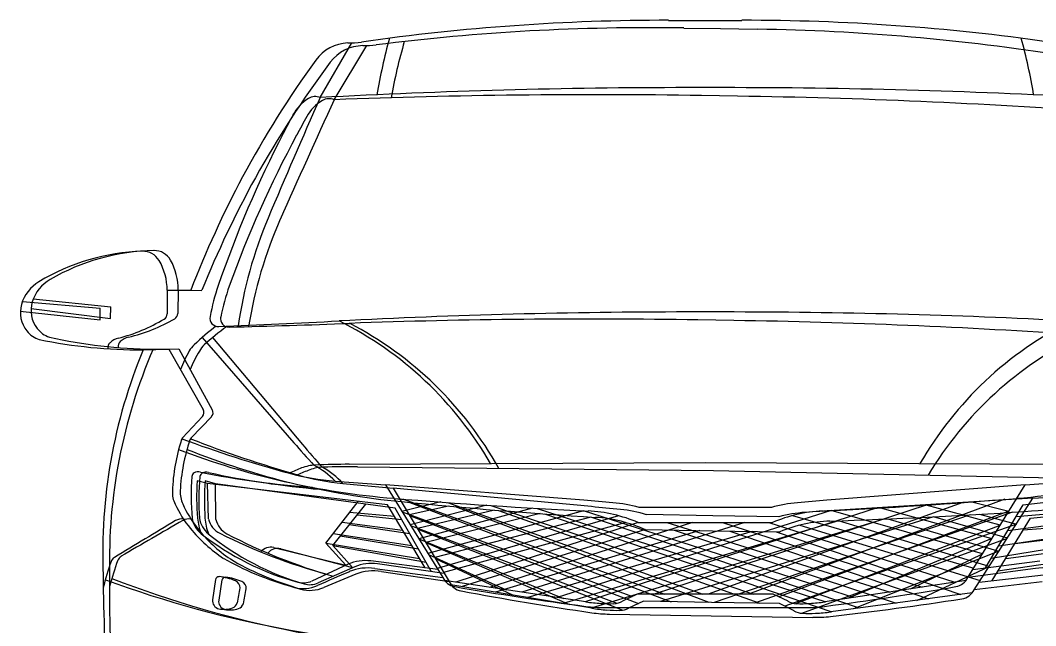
# Model space of a CAD drawing. Extents: x 10133 to 2270741, y 5363 to 1733450.
# Drawn here: x 33414.6 to 33516.7, y 8444.3 to 8505.1 of the extents above; entities that cross this region are included whole.
import ezdxf

# ---------------------------------------------------------------- set-up
doc = ezdxf.new("R2010")
doc.units = 0
doc.layers.add('StdDetailLabel', color=7, linetype='Continuous')

msp = doc.modelspace()

# ---------------------------------------------------------------- linework, layer by layer
at = {"layer": 'StdDetailLabel'}
for p, q in [((33444.8, 8497.36), (33447.99, 8502.85)), ((33446.21, 8497.15), (33449.48, 8502.58)), ((33429.41, 8478), (33429.41, 8475.64)), ((33429.41, 8478), (33431.78, 8478)), ((33430.51, 8478.03), (33430.47, 8475.67)), ((33430.51, 8478.03), (33432.89, 8477.99)), ((33414.87, 8476.88), (33422.67, 8476.21)), ((33415.95, 8477.14), (33423.74, 8476.35)), ((33414.65, 8475.91), (33422.67, 8475.02)), ((33415.73, 8476.17), (33423.72, 8475.16)), ((33422.67, 8475.02), (33422.67, 8476.21)), ((33423.72, 8475.16), (33423.74, 8476.35)), ((33432.94, 8473.27), (33442.15, 8462.68)), ((33433.97, 8473.24), (33443.01, 8462.51)), ((33432.96, 8465.33), (33430.96, 8463.18)), ((33433.86, 8465.3), (33431.83, 8463.18)), ((33433.57, 8455.02), (33433.48, 8458.58)), ((33434.31, 8454.98), (33434.27, 8458.55)), ((33471.29, 8456.9), (33451.35, 8458.44)), ((33515.65, 8458.44), (33495.71, 8456.9)), ((33472.06, 8456.27), (33452.14, 8458.12)), ((33445.37, 8452.58), (33448.6, 8456.79)), ((33446.08, 8452.36), (33449.37, 8456.51)), ((33456.91, 8456.73), (33453, 8455.77)), ((33453.05, 8457.03), (33479.44, 8447.47)), ((33457.68, 8456.32), (33453.75, 8455.43)), ((33453.82, 8456.68), (33480.06, 8446.71)), ((33461.56, 8456.4), (33453.83, 8454.43)), ((33457.58, 8456.68), (33483.24, 8447.47)), ((33458.35, 8456.26), (33483.86, 8446.65)), ((33461.94, 8456.38), (33488.36, 8447.47)), ((33509.38, 8456.67), (33483.79, 8447.47)), ((33513.61, 8457), (33487.84, 8447.47)), ((33516.44, 8457.1), (33496.47, 8455.88)), ((33452.26, 8455.26), (33447.74, 8455.66)), ((33453.01, 8454.93), (33448.49, 8455.4)), ((33453.03, 8455.73), (33476.17, 8447.23)), ((33453.78, 8455.38), (33476.78, 8446.52)), ((33462.31, 8455.92), (33454.56, 8454.08)), ((33474.77, 8455.35), (33456.54, 8450.05)), ((33462.7, 8455.89), (33488.97, 8446.57)), ((33466.59, 8456.09), (33495.63, 8446.71)), ((33467.34, 8455.54), (33496.23, 8445.7)), ((33500.69, 8456.11), (33471.43, 8446.7)), ((33510.14, 8455.44), (33484.41, 8446.64)), ((33514.37, 8455.69), (33488.46, 8446.57)), ((33492.28, 8455.36), (33510.49, 8450.09)), ((33514.74, 8455.26), (33519.26, 8455.66)), ((33453.08, 8453.88), (33446.99, 8454.68)), ((33453.8, 8453.54), (33447.72, 8454.44)), ((33453.87, 8454.37), (33474.6, 8446.55)), ((33475.51, 8454.67), (33457.2, 8449.65)), ((33476.75, 8454.67), (33458.42, 8448.66)), ((33482.22, 8454.67), (33461.8, 8448.15)), ((33487.49, 8454.67), (33465.06, 8447.66)), ((33501.44, 8455.01), (33472.04, 8446.07)), ((33479.63, 8454.67), (33502.08, 8447.68)), ((33485.23, 8454.67), (33505.31, 8448.17)), ((33489.9, 8454.67), (33508.57, 8448.66)), ((33493.02, 8454.4), (33511.14, 8448.84)), ((33513.92, 8453.88), (33520.02, 8454.68)), ((33515.47, 8453.94), (33520, 8454.27)), ((33454, 8452.34), (33446.1, 8453.52)), ((33454.69, 8451.98), (33446.81, 8453.29)), ((33454.6, 8454.01), (33475.2, 8445.87)), ((33477.48, 8453.95), (33459.06, 8448.23)), ((33482.95, 8453.86), (33462.43, 8447.67)), ((33488.22, 8453.78), (33465.68, 8447.13)), ((33480.36, 8453.9), (33502.69, 8446.56)), ((33485.96, 8453.81), (33505.94, 8447)), ((33490.63, 8453.74), (33509.2, 8447.44)), ((33513.01, 8452.34), (33520.91, 8453.52)), ((33514.64, 8452.57), (33520.74, 8453.28)), ((33445.38, 8452.59), (33454.76, 8451.06)), ((33446.08, 8452.37), (33455.43, 8450.69)), ((33521.62, 8452.59), (33512.25, 8451.06)), ((33513.7, 8451.05), (33521.61, 8452.1)), ((33455.68, 8451.44), (33463.48, 8447.9)), ((33456.36, 8451.06), (33464.11, 8447.39)), ((33522.31, 8451.16), (33512.91, 8449.78)), ((33447.6, 8450.48), (33443.94, 8448.79)), ((33448.27, 8450.23), (33444.58, 8448.59)), ((33456.61, 8449.94), (33449.88, 8450.8)), ((33450.29, 8450.04), (33457.11, 8449.14)), ((33457.27, 8449.54), (33450.55, 8450.51)), ((33516.71, 8450.04), (33509.9, 8449.14)), ((33510.39, 8449.94), (33517.12, 8450.8)), ((33450.95, 8449.74), (33457.75, 8448.73)), ((33511.04, 8448.68), (33517.79, 8449.44)), ((33434.27, 8448.94), (33433.98, 8446.91)), ((33434.91, 8448.9), (33434.59, 8446.87)), ((33471.49, 8446.7), (33457.3, 8448.83)), ((33472.09, 8446.06), (33457.94, 8448.42)), ((33509.71, 8448.83), (33495.52, 8446.7)), ((33517.37, 8448.69), (33510.54, 8447.9)), ((33510.34, 8447.59), (33496.12, 8445.68))]:
    msp.add_line(p, q, dxfattribs=at)
for points in [[(33479.82, 8505.12), (33483.5, 8505.12), (33487.18, 8505.12)], [(33481.35, 8504.35), (33485.03, 8504.29), (33488.71, 8504.23)], [(33485.31, 8498.37), (33483.5, 8498.37), (33481.7, 8498.37)], [(33486.73, 8497.51), (33484.92, 8497.53), (33483.12, 8497.56)], [(33485.31, 8475.83), (33483.5, 8475.83), (33481.7, 8475.83)], [(33486.37, 8474.97), (33484.57, 8475), (33482.76, 8475.03)], [(33426.99, 8472.02), (33429.57, 8472.09), (33433.04, 8466.02)], [(33428, 8472.08), (33430.58, 8472.12), (33433.95, 8465.99)], [(33447.71, 8460.52), (33483.5, 8460.71), (33519.29, 8460.52)], [(33448.54, 8460.26), (33484.33, 8459.88), (33520.11, 8459.12)], [(33455.33, 8450.1), (33451.57, 8456.44), (33433.48, 8458.58), (33432.44, 8458.87)], [(33455.99, 8449.72), (33452.33, 8456.12), (33434.27, 8458.55), (33433.24, 8458.85)], [(33446.29, 8458.83), (33451.35, 8458.44), (33457.11, 8449.14)], [(33447.08, 8458.59), (33452.14, 8458.12), (33457.75, 8448.73)], [(33509.9, 8449.14), (33515.65, 8458.44), (33520.72, 8458.83)], [(33511.68, 8450.1), (33515.44, 8456.44), (33533.53, 8458.58), (33534.56, 8458.87)], [(33510.54, 8447.9), (33516.44, 8457.1), (33521.51, 8457.41)], [(33512.33, 8448.83), (33516.19, 8455.1), (33534.31, 8456.96), (33535.35, 8457.23)], [(33490.16, 8456.18), (33483.5, 8456.18), (33476.85, 8456.18)], [(33492.62, 8446.52), (33513.15, 8454.39), (33505.69, 8456.42), (33478.38, 8447.47)], [(33510.31, 8456.74), (33514.03, 8455.82), (33490.88, 8447.21)], [(33466.13, 8456.12), (33454.71, 8453.02), (33469.24, 8447.03)], [(33466.89, 8455.57), (33455.41, 8452.65), (33469.85, 8446.44)], [(33498.39, 8447.13), (33471.26, 8455.85), (33455.62, 8451.55)], [(33499, 8446.07), (33472.01, 8455.22), (33456.3, 8451.16)], [(33504.14, 8447.99), (33511.38, 8451.53), (33496.14, 8455.87), (33468.62, 8447.13)], [(33490.91, 8455.25), (33484.25, 8455.35), (33477.6, 8455.46)], [(33493.21, 8445.55), (33513.87, 8453.1), (33506.45, 8455.24), (33479, 8446.72)], [(33511.07, 8455.49), (33514.77, 8454.51), (33491.49, 8446.27)], [(33501.1, 8456.13), (33512.32, 8453.06), (33497.79, 8447.04)], [(33504.76, 8446.84), (33512.05, 8450.26), (33496.89, 8454.84), (33469.23, 8446.54)], [(33476.75, 8454.67), (33483.5, 8454.67), (33490.25, 8454.67)], [(33501.85, 8455.03), (33513.02, 8451.78), (33498.39, 8445.99)], [(33477.48, 8453.95), (33484.23, 8453.84), (33490.98, 8453.73)], [(33440.13, 8452.16), (33447.38, 8450.38), (33445.37, 8452.58)], [(33440.82, 8452.02), (33448.04, 8450.13), (33446.08, 8452.36)], [(33491.82, 8446.76), (33490.34, 8447.47), (33483.5, 8447.47), (33476.66, 8447.47), (33475.19, 8446.76)], [(33473.28, 8446.12), (33483.5, 8446.12), (33493.73, 8446.12)], [(33492.42, 8445.8), (33490.96, 8446.53), (33484.12, 8446.64), (33477.28, 8446.75), (33475.79, 8446.06)], [(33473.87, 8445.46), (33484.1, 8445.3), (33494.32, 8445.13)]]:
    msp.add_lwpolyline(points, dxfattribs=at)
for centre, radius, start, end in [((33479.82, 8286.1), 219.03, 90, 98.1068), ((33477.88, 8285.35), 219.03, 89.092, 97.1988), ((33487.18, 8286.1), 219.03, 81.8932, 90), ((33485.24, 8285.23), 219.03, 80.9852, 89.092), ((33505.5, 8488.52), 55.75, 164.6111, 170.576), ((33461.51, 8488.52), 55.75, 9.424, 15.3889), ((33447.74, 8498.63), 4.22, 92.141, 143.7203), ((33449.17, 8498.36), 4.22, 91.233, 142.8123), ((33447.69, 8511.65), 8.8, 269.2804, 278.1068), ((33449.33, 8511.38), 8.8, 268.3724, 277.1988), ((33506.76, 8487.34), 55.75, 163.7031, 169.668), ((33529.55, 8439.64), 105.08, 144.1853, 151.7347), ((33530.03, 8438.08), 105.08, 143.2773, 150.8267), ((33481.7, 7818.14), 680.22, 90, 93.10974), ((33485.31, 7818.14), 680.22, 86.89026, 90), ((34240.99, 8146.08), 870.25, 156.19299, 157.06107), ((34236.74, 8133.29), 870.25, 155.285, 156.15308), ((33445.82, 8493.61), 4.27, 121.2894, 151.8674), ((33447.17, 8493.38), 4.27, 120.3814, 150.9594), ((33444.31, 8496.11), 1.35, 68.6587, 121.2894), ((33445.7, 8495.9), 1.35, 67.7507, 120.3814), ((33472.34, 7817.43), 680.22, 89.092, 92.20174), ((33475.95, 7817.37), 680.22, 85.98227, 89.092), ((33588.96, 8417.08), 166.58, 151.8674, 152.5939), ((33589.08, 8414.59), 166.58, 150.9594, 151.6859), ((33540.34, 8442.29), 111.81, 152.5939, 161.121), ((33540.86, 8440.56), 111.81, 151.6859, 160.213), ((33537.4, 8436.58), 113.46, 152.252, 158.5848), ((33537.84, 8434.9), 113.46, 151.344, 157.6768), ((33479.68, 8468.28), 43.56, 157.0611, 171.8799), ((33480.62, 8467.52), 43.56, 156.1531, 170.9719), ((33427.7, 8460.09), 21.85, 92.0663, 120.7819), ((33428.53, 8460.15), 21.85, 91.1583, 119.8739), ((33426.98, 8480.05), 1.87, 30.0709, 92.0663), ((33428.12, 8480.12), 1.87, 29.1629, 91.1583), ((33423.45, 8478), 5.96, 360, 30.0709), ((33424.55, 8478.12), 5.96, 359.092, 29.1629), ((33418.53, 8475.49), 3.92, 120.7819, 163.872), ((33419.6, 8475.69), 3.92, 119.8739, 162.9641), ((33455.45, 8471.32), 22.1, 161.121, 169.4657), ((33456.45, 8470.93), 22.1, 160.213, 168.5577), ((33417.59, 8475.76), 2.94, 163.872, 218.9946), ((33418.66, 8475.98), 2.94, 162.9641, 218.0866), ((33428.79, 8475.64), 0.619, 301.1863, 0), ((33429.86, 8475.68), 0.619, 300.2783, 359.092), ((33481.7, 7795.6), 680.22, 90, 92.9503), ((33485.31, 7795.6), 680.22, 87.0497, 90), ((33420.31, 8489.64), 16.98, 284.2737, 301.1863), ((33421.61, 8489.81), 16.98, 283.3657, 300.2783), ((33434.56, 8475.2), 0.852, 169.4657, 272.4885), ((33369.4, 9974.52), 1501.59, 272.48854, 272.9503), ((33435.62, 8475.15), 0.852, 168.5577, 271.5805), ((33394.23, 9975.31), 1501.59, 271.58055, 272.0423), ((33430.53, 8442.49), 36.23, 29.97, 63.5213), ((33471.98, 7794.89), 680.22, 89.092, 92.0423), ((33431.07, 8442.51), 36.23, 29.062, 62.6133), ((33475.59, 7794.83), 680.22, 86.14171, 89.092), ((33536.47, 8442.49), 36.23, 116.4787, 150.03), ((33417.36, 8475.57), 2.64, 218.9946, 252.1193), ((33418.42, 8475.79), 2.64, 218.0866, 251.2113), ((33450.71, 8452.88), 27.04, 127.3331, 133.4318), ((33451.42, 8452.58), 27.04, 126.4251, 132.5238), ((33537, 8440.83), 36.23, 115.5707, 149.122), ((33426.84, 8523.23), 51.22, 258.4001, 270.1598), ((33428.67, 8523.29), 51.22, 257.4921, 269.2518), ((33424.1, 8472.25), 0.65, 132.1006, 190.9131), ((33424.99, 8471.28), 1.96, 104.2737, 132.1006), ((33425.12, 8472.36), 0.65, 131.1926, 190.0051), ((33425.98, 8471.38), 1.96, 103.3657, 131.1926), ((33433.95, 8470.59), 2.66, 133.4318, 150.4659), ((33434.94, 8470.55), 2.66, 132.5238, 149.5579), ((33476.53, 8451.56), 53.6, 157.5647, 182.3465), ((33477.21, 8450.84), 53.6, 156.6567, 181.4385), ((33444.86, 8464.41), 15.2, 150.4659, 158.268), ((33445.75, 8464.19), 15.2, 149.5579, 157.36), ((33432.53, 8465.73), 0.587, 317.0588, 29.755), ((33433.44, 8465.71), 0.587, 316.1508, 28.847), ((33448.74, 8457.19), 18.81, 162.1444, 178.0636), ((33449.51, 8456.91), 18.81, 161.2364, 177.1556), ((33431.39, 8462.77), 0.587, 137.0588, 162.1444), ((33475.71, 8584.8), 129.72, 249.7829, 254.8015), ((33432.25, 8462.77), 0.587, 136.1508, 161.2364), ((33478.5, 8584.08), 129.72, 248.8749, 253.8935), ((33523.39, 8533.28), 107.63, 220.9887, 222.599), ((33525.36, 8531.81), 107.63, 220.0807, 221.691), ((33458.7, 8536.03), 79.2, 249.1757, 265.2751), ((33460.73, 8535.58), 79.2, 248.2677, 264.3671), ((33508.3, 8536.03), 79.2, 274.7249, 290.8243), ((33444.5, 8456.08), 4.36, 92.4427, 111.1266), ((33445.25, 8455.87), 4.36, 91.5348, 110.2186), ((33440.26, 8453.03), 8.36, 43.9034, 62.1831), ((33448.22, 8368.89), 91.63, 90.3142, 92.4427), ((33440.97, 8452.89), 8.36, 42.9954, 61.2751), ((33447.59, 8368.63), 91.63, 89.4062, 91.5348), ((33510.31, 8534.8), 79.2, 273.8169, 289.9163), ((33453.63, 8457.34), 21.82, 174.8817, 185.9091), ((33432.36, 8459.25), 0.465, 119.8448, 174.8817), ((33432.51, 8458.98), 0.768, 72.1873, 119.8448), ((33454.4, 8456.99), 21.82, 173.9737, 185.0011), ((33433.17, 8459.23), 0.465, 118.9368, 173.9737), ((33450.57, 8549.79), 91.82, 258.8075, 265.8997), ((33433.31, 8458.97), 0.768, 71.2793, 118.9368), ((33452.81, 8549.47), 91.82, 257.8995, 264.9917), ((33449.44, 8443.3), 18.06, 111.1266, 115.3574), ((33448.19, 8483.51), 24.76, 254.8142, 265.5933), ((33449.99, 8443.01), 18.06, 110.2186, 114.4494), ((33449.38, 8483.24), 24.76, 253.9062, 264.6853), ((33454.97, 8457.14), 22.6, 175.6243, 185.1727), ((33455.75, 8456.77), 22.6, 174.7163, 184.2647), ((33432.77, 8457.73), 2.84, 178.0636, 205.2452), ((33433.56, 8457.7), 2.84, 177.1556, 204.3372), ((33441, 8461.6), 11.93, 205.2452, 219.0938), ((33441.84, 8461.45), 11.93, 204.3372, 218.1858), ((33498.31, 9015.23), 560.04, 265.2751, 267.2783), ((33507.92, 9014.1), 560.04, 264.3671, 266.3703), ((33448.4, 8159.82), 297.96, 85.0282, 85.5933), ((33444.46, 8159.58), 297.96, 84.1202, 84.6853), ((33473, 8442.6), 14.11, 74.1756, 85.0282), ((33494, 8442.6), 14.11, 94.9718, 105.8244), ((33518.6, 8159.82), 297.96, 94.4067, 94.9718), ((33468.69, 9015.23), 560.04, 272.7217, 274.7249), ((33471.03, 8441.32), 14.52, 66.7888, 87.2783), ((33471.55, 8440.69), 14.52, 65.8808, 86.3703), ((33473.54, 8441.94), 14.11, 73.2676, 84.1202), ((33495.97, 8441.32), 14.52, 92.7217, 113.2112), ((33494.54, 8441.61), 14.11, 94.0638, 104.9164), ((33514.66, 8158.47), 297.96, 93.4987, 94.0638), ((33478.3, 9014.57), 560.04, 271.8137, 273.8169), ((35480.73, 5042.11), 3981.37, 120.9985, 121.10192), ((35427.12, 5010.06), 3981.37, 120.0905, 120.19393), ((33430.87, 8453.84), 1.19, 81.7155, 120.9985), ((33431.6, 8453.84), 1.19, 80.8075, 120.0905), ((33434.35, 8455.48), 2.46, 189.0628, 231.9484), ((33438.08, 8455.62), 5.64, 185.1727, 201.4992), ((33435.1, 8455.44), 2.46, 188.1548, 231.0404), ((33438.83, 8455.51), 5.64, 184.2647, 200.5912), ((33435.68, 8455.53), 2.17, 193.6392, 243.3584), ((33436.42, 8455.46), 2.17, 192.7312, 242.4504), ((33496.49, 8440.3), 14.52, 91.8137, 112.3032), ((33443.09, 8463.31), 14.63, 219.0938, 236.8241), ((33443.96, 8463.12), 14.63, 218.1858, 235.9161), ((33449.78, 8475.2), 27.5, 231.9484, 254.7374), ((33450.84, 8474.91), 27.5, 231.0404, 253.8294), ((33460.34, 8504.68), 57.17, 243.3584, 254.9054), ((33461.86, 8504.22), 57.17, 242.4504, 253.9974), ((33439.82, 8450.92), 1.27, 76.2193, 141.2856), ((33440.5, 8450.79), 1.27, 75.3113, 140.3776), ((33424.5, 8450.49), 0.771, 121.1019, 160.7899), ((33425.17, 8450.6), 0.771, 120.1939, 159.8819), ((33447.91, 8473.11), 25.5, 239.8236, 247.7047), ((33451.29, 8441.16), 29.14, 160.7899, 166.2318), ((33451.81, 8440.85), 29.14, 159.8819, 165.3238), ((33448.93, 8472.84), 25.5, 238.9156, 246.7967), ((33449.32, 8446.47), 4.37, 82.6725, 113.1897), ((33449.57, 8445.26), 4.84, 81.4352, 112.5011), ((33449.93, 8446.18), 4.37, 81.7645, 112.2817), ((33517.43, 8445.26), 4.84, 67.4989, 98.5648), ((33626.39, 8450.81), 203.42, 180.4064, 183.9094), ((33627.04, 8447.72), 203.42, 179.4984, 183.0014), ((33463.28, 8550.83), 109.15, 248.8216, 269.105), ((33434.6, 8448.88), 0.337, 83.4078, 173.3253), ((33433.92, 8442.97), 6.3, 68.0482, 83.4078), ((33435.25, 8448.83), 0.337, 82.4998, 172.4173), ((33434.47, 8442.93), 6.3, 67.1402, 82.4998), ((33452.85, 8485.55), 38.89, 247.9214, 254.1072), ((33454.07, 8485.21), 38.89, 247.0134, 253.1992), ((33482.38, 8366.06), 90.56, 112.5011, 114.7127), ((33481.7, 8365.27), 90.56, 111.5931, 113.8047), ((33450.15, 8444.97), 4.84, 80.5272, 111.5931), ((33458.6, 8449.85), 1.65, 205.403, 260.2489), ((33508.41, 8449.85), 1.65, 279.7511, 334.597), ((33461.02, 8551.31), 109.15, 249.7296, 270.013), ((33436, 8448.12), 0.735, 357.6981, 68.0482), ((32906.07, 8541.83), 538.88, 349.8202, 349.9829), ((33436.63, 8448.05), 0.735, 356.7901, 67.1402), ((32908.25, 8550.14), 538.88, 348.9122, 349.0749), ((33443.09, 8451.58), 3.55, 255.4731, 293.7001), ((33443.08, 8450.64), 2.04, 254.7374, 294.7836), ((33443.77, 8451.4), 3.55, 254.5651, 292.7921), ((33443.75, 8450.46), 2.04, 253.8294, 293.8756), ((33459.25, 8449.42), 1.65, 204.495, 259.3409), ((33512.79, 8765.21), 321.63, 260.2489, 262.6251), ((33454.21, 8765.21), 321.63, 277.3749, 279.7511), ((33505.99, 8551.31), 109.15, 269.987, 290.2704), ((33518.44, 8763.88), 321.63, 259.3409, 261.7171), ((33459.86, 8764.81), 321.63, 276.4669, 278.8431), ((33508.24, 8550.12), 109.15, 269.079, 289.3624), ((33509.05, 8448.63), 1.65, 278.8431, 333.689), ((33434.79, 8446.79), 0.817, 171.7642, 258.0096), ((33435.4, 8446.74), 0.817, 170.8562, 257.1016), ((33435.13, 8448.43), 2.49, 258.0096, 290.1952), ((33435.77, 8448.37), 2.49, 257.1016, 289.2872), ((33435.72, 8446.83), 0.781, 290.1952, 342.105), ((33436.33, 8446.76), 0.781, 289.2872, 341.197), ((33474.14, 8464.3), 17.8, 261.4429, 266.3895), ((33473.28, 8459.91), 13.79, 262.6251, 270), ((33475.02, 8463.62), 17.8, 260.5349, 265.4815), ((33473.81, 8459.11), 12.6, 266.3895, 272.3385), ((33474.24, 8448.5), 1.99, 272.3385, 298.4863), ((33474.87, 8447.83), 1.99, 271.4305, 297.5783), ((33492.76, 8448.5), 1.99, 241.5137, 267.6615), ((33493.2, 8459.11), 12.6, 267.6615, 273.6105), ((33493.73, 8459.91), 13.79, 270, 277.3749), ((33492.87, 8464.3), 17.8, 273.6105, 278.5571), ((33474.09, 8459.25), 13.79, 261.7171, 269.092), ((33474.61, 8458.44), 12.6, 265.4815, 271.4305), ((33493.39, 8447.53), 1.99, 240.6057, 266.7535), ((33493.99, 8458.13), 12.6, 266.7535, 272.7025), ((33494.54, 8458.93), 13.79, 269.092, 276.4669), ((33493.75, 8463.33), 17.8, 272.7025, 277.6491)]:
    msp.add_arc(centre, radius, start, end, dxfattribs=at)

doc.saveas('drawing.dxf')
